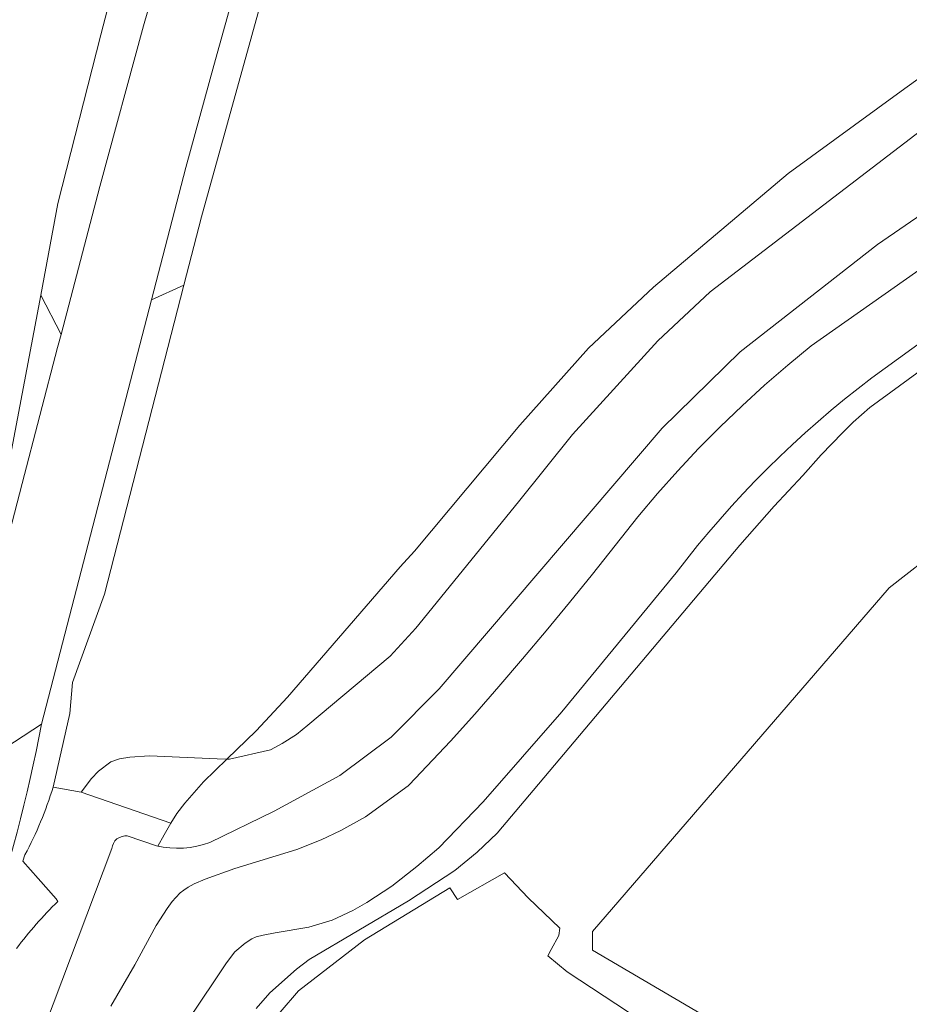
# Model space of a CAD drawing. Extents: x 184422 to 188298, y 343471 to 350189.
# Tile 262 of 513: x 187091 to 187165, y 346625 to 346706. Entities that reach past the tile are written whole.
import ezdxf

# ---------------------------------------------------------------- set-up
doc = ezdxf.new("R2010")
doc.units = 0
for name, color, linetype, lineweight in [('B-WA-GR-BOS_LOOF-GV', 252, 'Continuous', 13), ('B-WA-GR-BOUWLAND-GV', 252, 'Continuous', 13), ('B-WA-GR-GRAS-GV', 252, 'Continuous', 13), ('B-WA-GR-HOUTWAL-GV', 252, 'Continuous', 13), ('B-WA-GW-TALUD_KRUIN-G', 252, 'Continuous', 18), ('B-WA-IE-TERREINAFSCHEIDING_KUNSTMATIG_HEKWERK-G', 252, 'IE-TERREINAFSCHEIDING-KUNSTMATIG', 18), ('B-WA-OG-TERREIN_CULTUURSCHEIDING-GV', 252, 'Continuous', 18), ('B-WA-OG-WEG-GV', 252, 'Continuous', 18), ('B-WA-VH-VERHARDING_ASFALT-GV', 252, 'Continuous', 18), ('B-WA-VH-VERHARDING_HALFVERHARDING_GRIND-GV', 252, 'Continuous', 18)]:
    doc.layers.add(name, color=color, linetype=linetype, lineweight=lineweight)
doc.linetypes.add('IE-TERREINAFSCHEIDING-KUNSTMATIG', pattern='A,4,[82,NLCS.SHX,S=0.75,R=90,X=0,Y=0],4,-2', length=10)

msp = doc.modelspace()

# ---------------------------------------------------------------- linework, layer by layer
at = {"layer": 'B-WA-GR-BOS_LOOF-GV', "flags": 128}
msp.add_lwpolyline([(187107.62, 346645.389), (187102.041, 346645.617), (187100.422, 346645.503), (187099.577, 346645.369), (187098.867, 346645.138), (187097.832, 346644.371), (187097.256, 346643.76), (187096.418, 346642.627), (187103.822, 346640.085), (187104.305, 346640.877), (187104.977, 346641.722), (187106.514, 346643.483), (187108.442, 346645.355)], close=True, dxfattribs=at)
msp.add_lwpolyline([(187107.62, 346645.389), (187102.041, 346645.617), (187100.422, 346645.503), (187099.577, 346645.369), (187098.867, 346645.138), (187097.832, 346644.371), (187097.256, 346643.76), (187096.418, 346642.627), (187103.822, 346640.085), (187104.305, 346640.877), (187104.977, 346641.722), (187106.514, 346643.483), (187108.442, 346645.355)], close=True, dxfattribs=at)
msp.add_lwpolyline([(187107.62, 346645.389), (187102.041, 346645.617), (187100.422, 346645.503), (187099.577, 346645.369), (187098.867, 346645.138), (187097.832, 346644.371), (187097.256, 346643.76), (187096.418, 346642.627), (187103.822, 346640.085), (187104.305, 346640.877), (187104.977, 346641.722), (187106.514, 346643.483), (187108.442, 346645.355)], close=True, dxfattribs=at)
at = {"layer": 'B-WA-GR-BOUWLAND-GV', "flags": 128}
msp.add_lwpolyline([(187265.675, 346665.466), (187216.505, 346695.161), (187176.205, 346669.708), (187163.093, 346659.488), (187138.604, 346631.143), (187138.604, 346629.6), (187220.747, 346581.394)], close=True, dxfattribs=at)
msp.add_lwpolyline([(187265.675, 346665.466), (187216.505, 346695.161), (187176.205, 346669.708), (187163.093, 346659.488), (187138.604, 346631.143), (187138.604, 346629.6), (187220.747, 346581.394)], close=True, dxfattribs=at)
msp.add_lwpolyline([(187265.675, 346665.466), (187216.505, 346695.161), (187176.205, 346669.708), (187163.093, 346659.488), (187138.604, 346631.143), (187138.604, 346629.6), (187220.747, 346581.394)], close=True, dxfattribs=at)
at = {"layer": 'B-WA-GR-GRAS-GV', "flags": 128}
for points in [[(187172.165, 346706.29), (187164.074, 346700.453), (187154.767, 346693.667), (187143.637, 346684.297), (187138.286, 346679.269), (187132.612, 346672.917), (187123.912, 346662.513), (187122.736, 346661.231), (187113.439, 346650.469), (187110.853, 346647.697), (187108.442, 346645.355), (187108.659, 346645.346), (187112.034, 346646.124), (187113.001, 346646.644), (187114.187, 346647.386), (187115.109, 346648.144), (187121.918, 346653.849), (187124.02, 346656.15), (187132.492, 346666.571), (187136.956, 346672.135), (187144.005, 346679.864), (187148.321, 346683.89), (187165.691, 346697.193)], [(187172.165, 346706.29), (187164.074, 346700.453), (187154.767, 346693.667), (187143.637, 346684.297), (187138.286, 346679.269), (187132.612, 346672.917), (187123.912, 346662.513), (187122.736, 346661.231), (187113.439, 346650.469), (187110.853, 346647.697), (187108.442, 346645.355), (187108.659, 346645.346), (187112.034, 346646.124), (187113.001, 346646.644), (187114.187, 346647.386), (187115.109, 346648.144), (187121.918, 346653.849), (187124.02, 346656.15), (187132.492, 346666.571), (187136.956, 346672.135), (187144.005, 346679.864), (187148.321, 346683.89), (187165.691, 346697.193)], [(187172.165, 346706.29), (187164.074, 346700.453), (187154.767, 346693.667), (187143.637, 346684.297), (187138.286, 346679.269), (187132.612, 346672.917), (187123.912, 346662.513), (187122.736, 346661.231), (187113.439, 346650.469), (187110.853, 346647.697), (187108.442, 346645.355), (187108.659, 346645.346), (187112.034, 346646.124), (187113.001, 346646.644), (187114.187, 346647.386), (187115.109, 346648.144), (187121.918, 346653.849), (187124.02, 346656.15), (187132.492, 346666.571), (187136.956, 346672.135), (187144.005, 346679.864), (187148.321, 346683.89), (187165.691, 346697.193)], [(187180.031, 346700.086), (187162.131, 346687.816), (187150.79, 346678.965), (187144.367, 346672.661), (187125.947, 346651.153), (187121.985, 346647.176), (187117.754, 346643.999), (187112.348, 346641.052), (187107.03, 346638.478), (187106.504, 346638.306), (187105.963, 346638.172), (187105.411, 346638.076), (187104.852, 346638.021), (187104.29, 346638.006), (187103.731, 346638.032), (187103.177, 346638.098), (187102.726, 346638.185), (187102.634, 346638.203), (187100.211, 346639.017), (187100, 346639.022), (187099.78, 346638.984), (187099.563, 346638.901), (187099.363, 346638.771), (187099.194, 346638.603), (187099.067, 346638.408), (187098.984, 346638.2), (187098.945, 346637.993), (187092.748, 346621.579)], [(187180.031, 346700.086), (187162.131, 346687.816), (187150.79, 346678.965), (187144.367, 346672.661), (187125.947, 346651.153), (187121.985, 346647.176), (187117.754, 346643.999), (187112.348, 346641.052), (187107.03, 346638.478), (187106.504, 346638.306), (187105.963, 346638.172), (187105.411, 346638.076), (187104.852, 346638.021), (187104.29, 346638.006), (187103.731, 346638.032), (187103.177, 346638.098), (187102.726, 346638.185), (187102.634, 346638.203), (187100.211, 346639.017), (187100, 346639.022), (187099.78, 346638.984), (187099.563, 346638.901), (187099.363, 346638.771), (187099.194, 346638.603), (187099.067, 346638.408), (187098.984, 346638.2), (187098.945, 346637.993), (187092.748, 346621.579)], [(187180.031, 346700.086), (187162.131, 346687.816), (187150.79, 346678.965), (187144.367, 346672.661), (187125.947, 346651.153), (187121.985, 346647.176), (187117.754, 346643.999), (187112.348, 346641.052), (187107.03, 346638.478), (187106.504, 346638.306), (187105.963, 346638.172), (187105.411, 346638.076), (187104.852, 346638.021), (187104.29, 346638.006), (187103.731, 346638.032), (187103.177, 346638.098), (187102.726, 346638.185), (187102.634, 346638.203), (187100.211, 346639.017), (187100, 346639.022), (187099.78, 346638.984), (187099.563, 346638.901), (187099.363, 346638.771), (187099.194, 346638.603), (187099.067, 346638.408), (187098.984, 346638.2), (187098.945, 346637.993), (187092.748, 346621.579)], [(187165.691, 346697.193), (187148.321, 346683.89), (187144.005, 346679.864), (187136.956, 346672.135), (187132.492, 346666.571), (187124.02, 346656.15), (187121.918, 346653.849), (187115.109, 346648.144), (187114.187, 346647.386), (187113.001, 346646.644), (187112.034, 346646.124), (187108.659, 346645.346), (187108.442, 346645.355), (187106.514, 346643.483), (187104.977, 346641.722), (187104.305, 346640.877), (187103.822, 346640.085), (187103.815, 346640.074), (187103.262, 346639.12), (187102.726, 346638.185), (187103.177, 346638.098), (187103.731, 346638.032), (187104.29, 346638.006), (187104.852, 346638.021), (187105.411, 346638.076), (187105.963, 346638.172), (187106.504, 346638.306), (187107.03, 346638.478), (187112.348, 346641.052), (187117.754, 346643.999), (187121.985, 346647.176), (187125.947, 346651.153), (187144.367, 346672.661), (187150.79, 346678.965), (187162.131, 346687.816), (187180.031, 346700.086)], [(187165.691, 346697.193), (187148.321, 346683.89), (187144.005, 346679.864), (187136.956, 346672.135), (187132.492, 346666.571), (187124.02, 346656.15), (187121.918, 346653.849), (187115.109, 346648.144), (187114.187, 346647.386), (187113.001, 346646.644), (187112.034, 346646.124), (187108.659, 346645.346), (187108.442, 346645.355), (187106.514, 346643.483), (187104.977, 346641.722), (187104.305, 346640.877), (187103.822, 346640.085), (187103.815, 346640.074), (187103.262, 346639.12), (187102.726, 346638.185), (187103.177, 346638.098), (187103.731, 346638.032), (187104.29, 346638.006), (187104.852, 346638.021), (187105.411, 346638.076), (187105.963, 346638.172), (187106.504, 346638.306), (187107.03, 346638.478), (187112.348, 346641.052), (187117.754, 346643.999), (187121.985, 346647.176), (187125.947, 346651.153), (187144.367, 346672.661), (187150.79, 346678.965), (187162.131, 346687.816), (187180.031, 346700.086)], [(187165.691, 346697.193), (187148.321, 346683.89), (187144.005, 346679.864), (187136.956, 346672.135), (187132.492, 346666.571), (187124.02, 346656.15), (187121.918, 346653.849), (187115.109, 346648.144), (187114.187, 346647.386), (187113.001, 346646.644), (187112.034, 346646.124), (187108.659, 346645.346), (187108.442, 346645.355), (187106.514, 346643.483), (187104.977, 346641.722), (187104.305, 346640.877), (187103.822, 346640.085), (187103.815, 346640.074), (187103.262, 346639.12), (187102.726, 346638.185), (187103.177, 346638.098), (187103.731, 346638.032), (187104.29, 346638.006), (187104.852, 346638.021), (187105.411, 346638.076), (187105.963, 346638.172), (187106.504, 346638.306), (187107.03, 346638.478), (187112.348, 346641.052), (187117.754, 346643.999), (187121.985, 346647.176), (187125.947, 346651.153), (187144.367, 346672.661), (187150.79, 346678.965), (187162.131, 346687.816), (187180.031, 346700.086)], [(187170.352, 346689.078), (187156.663, 346679.439), (187154.719, 346677.848), (187152.814, 346676.205), (187150.953, 346674.512), (187149.135, 346672.769), (187147.364, 346670.98), (187145.642, 346669.146), (187143.969, 346667.268), (187142.347, 346665.349), (187140.49, 346662.973), (187138.611, 346660.613), (187136.711, 346658.27), (187134.789, 346655.945), (187132.846, 346653.638), (187130.882, 346651.348), (187128.897, 346649.077), (187126.892, 346646.824), (187123.479, 346643.23), (187123.405, 346643.155), (187119.877, 346640.608), (187117.832, 346639.454), (187116.206, 346638.7), (187114.195, 346637.889), (187109.085, 346636.326), (187106.652, 346635.442), (187105.735, 346635.062), (187105.254, 346634.78), (187104.87, 346634.546), (187104.583, 346634.315), (187104.22, 346633.943), (187103.921, 346633.615), (187103.505, 346633.038), (187102.607, 346631.618), (187100.826, 346628.399), (187098.862, 346624.982)], [(187098.862, 346624.982), (187100.826, 346628.399), (187102.607, 346631.618), (187103.505, 346633.038), (187103.921, 346633.615), (187104.22, 346633.943), (187104.583, 346634.315), (187104.87, 346634.546), (187105.254, 346634.78), (187105.735, 346635.062), (187106.652, 346635.442), (187109.085, 346636.326), (187114.195, 346637.889), (187116.206, 346638.7), (187117.832, 346639.454), (187119.877, 346640.608), (187123.405, 346643.155), (187123.479, 346643.23), (187126.892, 346646.824), (187128.897, 346649.077), (187130.882, 346651.348), (187132.846, 346653.638), (187134.789, 346655.945), (187136.711, 346658.27), (187138.611, 346660.613), (187140.49, 346662.973), (187142.347, 346665.349), (187143.969, 346667.268), (187145.642, 346669.146), (187147.364, 346670.98), (187149.135, 346672.769), (187150.953, 346674.512), (187152.814, 346676.205), (187154.719, 346677.848), (187156.663, 346679.439), (187170.352, 346689.078)], [(187170.352, 346689.078), (187156.663, 346679.439), (187154.719, 346677.848), (187152.814, 346676.205), (187150.953, 346674.512), (187149.135, 346672.769), (187147.364, 346670.98), (187145.642, 346669.146), (187143.969, 346667.268), (187142.347, 346665.349), (187140.49, 346662.973), (187138.611, 346660.613), (187136.711, 346658.27), (187134.789, 346655.945), (187132.846, 346653.638), (187130.882, 346651.348), (187128.897, 346649.077), (187126.892, 346646.824), (187123.479, 346643.23), (187123.405, 346643.155), (187119.877, 346640.608), (187117.832, 346639.454), (187116.206, 346638.7), (187114.195, 346637.889), (187109.085, 346636.326), (187106.652, 346635.442), (187105.735, 346635.062), (187105.254, 346634.78), (187104.87, 346634.546), (187104.583, 346634.315), (187104.22, 346633.943), (187103.921, 346633.615), (187103.505, 346633.038), (187102.607, 346631.618), (187100.826, 346628.399), (187098.862, 346624.982)], [(187098.862, 346624.982), (187100.826, 346628.399), (187102.607, 346631.618), (187103.505, 346633.038), (187103.921, 346633.615), (187104.22, 346633.943), (187104.583, 346634.315), (187104.87, 346634.546), (187105.254, 346634.78), (187105.735, 346635.062), (187106.652, 346635.442), (187109.085, 346636.326), (187114.195, 346637.889), (187116.206, 346638.7), (187117.832, 346639.454), (187119.877, 346640.608), (187123.405, 346643.155), (187123.479, 346643.23), (187126.892, 346646.824), (187128.897, 346649.077), (187130.882, 346651.348), (187132.846, 346653.638), (187134.789, 346655.945), (187136.711, 346658.27), (187138.611, 346660.613), (187140.49, 346662.973), (187142.347, 346665.349), (187143.969, 346667.268), (187145.642, 346669.146), (187147.364, 346670.98), (187149.135, 346672.769), (187150.953, 346674.512), (187152.814, 346676.205), (187154.719, 346677.848), (187156.663, 346679.439), (187170.352, 346689.078)], [(187170.352, 346689.078), (187156.663, 346679.439), (187154.719, 346677.848), (187152.814, 346676.205), (187150.953, 346674.512), (187149.135, 346672.769), (187147.364, 346670.98), (187145.642, 346669.146), (187143.969, 346667.268), (187142.347, 346665.349), (187140.49, 346662.973), (187138.611, 346660.613), (187136.711, 346658.27), (187134.789, 346655.945), (187132.846, 346653.638), (187130.882, 346651.348), (187128.897, 346649.077), (187126.892, 346646.824), (187123.479, 346643.23), (187123.405, 346643.155), (187119.877, 346640.608), (187117.832, 346639.454), (187116.206, 346638.7), (187114.195, 346637.889), (187109.085, 346636.326), (187106.652, 346635.442), (187105.735, 346635.062), (187105.254, 346634.78), (187104.87, 346634.546), (187104.583, 346634.315), (187104.22, 346633.943), (187103.921, 346633.615), (187103.505, 346633.038), (187102.607, 346631.618), (187100.826, 346628.399), (187098.862, 346624.982)], [(187098.862, 346624.982), (187100.826, 346628.399), (187102.607, 346631.618), (187103.505, 346633.038), (187103.921, 346633.615), (187104.22, 346633.943), (187104.583, 346634.315), (187104.87, 346634.546), (187105.254, 346634.78), (187105.735, 346635.062), (187106.652, 346635.442), (187109.085, 346636.326), (187114.195, 346637.889), (187116.206, 346638.7), (187117.832, 346639.454), (187119.877, 346640.608), (187123.405, 346643.155), (187123.479, 346643.23), (187126.892, 346646.824), (187128.897, 346649.077), (187130.882, 346651.348), (187132.846, 346653.638), (187134.789, 346655.945), (187136.711, 346658.27), (187138.611, 346660.613), (187140.49, 346662.973), (187142.347, 346665.349), (187143.969, 346667.268), (187145.642, 346669.146), (187147.364, 346670.98), (187149.135, 346672.769), (187150.953, 346674.512), (187152.814, 346676.205), (187154.719, 346677.848), (187156.663, 346679.439), (187170.352, 346689.078)], [(187105.162, 346623.721), (187107.406, 346627.078), (187108.401, 346628.552), (187109.091, 346629.469), (187109.94, 346630.169), (187110.499, 346630.52), (187110.866, 346630.686), (187111.438, 346630.844), (187112.41, 346631.038), (187115.208, 346631.5), (187117.112, 346632.058), (187118.824, 346632.863), (187119.987, 346633.536), (187122.056, 346634.862), (187124.101, 346636.49), (187125.921, 346638.028), (187129.579, 346641.845), (187136.081, 346649.253), (187145.518, 346660.734), (187146.393, 346661.859), (187147.287, 346662.97), (187148.2, 346664.066), (187149.133, 346665.148), (187150.084, 346666.215), (187151.054, 346667.266), (187152.041, 346668.3), (187153.046, 346669.318), (187154.068, 346670.319), (187155.107, 346671.302), (187156.161, 346672.268), (187157.232, 346673.215), (187158.317, 346674.143), (187159.417, 346675.052), (187160.532, 346675.942), (187161.66, 346676.812), (187176.276, 346687.383)], [(187176.276, 346687.383), (187161.66, 346676.812), (187160.532, 346675.942), (187159.417, 346675.052), (187158.317, 346674.143), (187157.232, 346673.215), (187156.161, 346672.268), (187155.107, 346671.302), (187154.068, 346670.319), (187153.046, 346669.318), (187152.041, 346668.3), (187151.054, 346667.266), (187150.084, 346666.215), (187149.133, 346665.148), (187148.2, 346664.066), (187147.287, 346662.97), (187146.393, 346661.859), (187145.518, 346660.734), (187136.081, 346649.253), (187129.579, 346641.845), (187125.921, 346638.028), (187124.101, 346636.49), (187122.056, 346634.862), (187119.987, 346633.536), (187118.824, 346632.863), (187117.112, 346632.058), (187115.208, 346631.5), (187112.41, 346631.038), (187111.438, 346630.844), (187110.866, 346630.686), (187110.499, 346630.52), (187109.94, 346630.169), (187109.091, 346629.469), (187108.401, 346628.552), (187107.406, 346627.078), (187105.162, 346623.721)], [(187105.162, 346623.721), (187107.406, 346627.078), (187108.401, 346628.552), (187109.091, 346629.469), (187109.94, 346630.169), (187110.499, 346630.52), (187110.866, 346630.686), (187111.438, 346630.844), (187112.41, 346631.038), (187115.208, 346631.5), (187117.112, 346632.058), (187118.824, 346632.863), (187119.987, 346633.536), (187122.056, 346634.862), (187124.101, 346636.49), (187125.921, 346638.028), (187129.579, 346641.845), (187136.081, 346649.253), (187145.518, 346660.734), (187146.393, 346661.859), (187147.287, 346662.97), (187148.2, 346664.066), (187149.133, 346665.148), (187150.084, 346666.215), (187151.054, 346667.266), (187152.041, 346668.3), (187153.046, 346669.318), (187154.068, 346670.319), (187155.107, 346671.302), (187156.161, 346672.268), (187157.232, 346673.215), (187158.317, 346674.143), (187159.417, 346675.052), (187160.532, 346675.942), (187161.66, 346676.812), (187176.276, 346687.383)], [(187176.276, 346687.383), (187161.66, 346676.812), (187160.532, 346675.942), (187159.417, 346675.052), (187158.317, 346674.143), (187157.232, 346673.215), (187156.161, 346672.268), (187155.107, 346671.302), (187154.068, 346670.319), (187153.046, 346669.318), (187152.041, 346668.3), (187151.054, 346667.266), (187150.084, 346666.215), (187149.133, 346665.148), (187148.2, 346664.066), (187147.287, 346662.97), (187146.393, 346661.859), (187145.518, 346660.734), (187136.081, 346649.253), (187129.579, 346641.845), (187125.921, 346638.028), (187124.101, 346636.49), (187122.056, 346634.862), (187119.987, 346633.536), (187118.824, 346632.863), (187117.112, 346632.058), (187115.208, 346631.5), (187112.41, 346631.038), (187111.438, 346630.844), (187110.866, 346630.686), (187110.499, 346630.52), (187109.94, 346630.169), (187109.091, 346629.469), (187108.401, 346628.552), (187107.406, 346627.078), (187105.162, 346623.721)], [(187105.162, 346623.721), (187107.406, 346627.078), (187108.401, 346628.552), (187109.091, 346629.469), (187109.94, 346630.169), (187110.499, 346630.52), (187110.866, 346630.686), (187111.438, 346630.844), (187112.41, 346631.038), (187115.208, 346631.5), (187117.112, 346632.058), (187118.824, 346632.863), (187119.987, 346633.536), (187122.056, 346634.862), (187124.101, 346636.49), (187125.921, 346638.028), (187129.579, 346641.845), (187136.081, 346649.253), (187145.518, 346660.734), (187146.393, 346661.859), (187147.287, 346662.97), (187148.2, 346664.066), (187149.133, 346665.148), (187150.084, 346666.215), (187151.054, 346667.266), (187152.041, 346668.3), (187153.046, 346669.318), (187154.068, 346670.319), (187155.107, 346671.302), (187156.161, 346672.268), (187157.232, 346673.215), (187158.317, 346674.143), (187159.417, 346675.052), (187160.532, 346675.942), (187161.66, 346676.812), (187176.276, 346687.383)], [(187176.276, 346687.383), (187161.66, 346676.812), (187160.532, 346675.942), (187159.417, 346675.052), (187158.317, 346674.143), (187157.232, 346673.215), (187156.161, 346672.268), (187155.107, 346671.302), (187154.068, 346670.319), (187153.046, 346669.318), (187152.041, 346668.3), (187151.054, 346667.266), (187150.084, 346666.215), (187149.133, 346665.148), (187148.2, 346664.066), (187147.287, 346662.97), (187146.393, 346661.859), (187145.518, 346660.734), (187136.081, 346649.253), (187129.579, 346641.845), (187125.921, 346638.028), (187124.101, 346636.49), (187122.056, 346634.862), (187119.987, 346633.536), (187118.824, 346632.863), (187117.112, 346632.058), (187115.208, 346631.5), (187112.41, 346631.038), (187111.438, 346630.844), (187110.866, 346630.686), (187110.499, 346630.52), (187109.94, 346630.169), (187109.091, 346629.469), (187108.401, 346628.552), (187107.406, 346627.078), (187105.162, 346623.721)], [(187110.852, 346624.772), (187111.976, 346626.073), (187114.17, 346628.04), (187115.236, 346628.822), (187123.417, 346633.671), (187127.256, 346636.174), (187129.092, 346637.67), (187130.729, 346639.261), (187134.163, 346643.281), (187150.765, 346662.995), (187153.601, 346666.217), (187155.956, 346668.752), (187157.484, 346670.461), (187159.239, 346672.276), (187160.131, 346673.143), (187161.486, 346674.351), (187170.282, 346680.778)], [(187170.282, 346680.778), (187161.486, 346674.351), (187160.131, 346673.143), (187159.239, 346672.276), (187157.484, 346670.461), (187155.956, 346668.752), (187153.601, 346666.217), (187150.765, 346662.995), (187134.163, 346643.281), (187130.729, 346639.261), (187129.092, 346637.67), (187127.256, 346636.174), (187123.417, 346633.671), (187115.236, 346628.822), (187114.17, 346628.04), (187111.976, 346626.073), (187110.852, 346624.772)], [(187110.852, 346624.772), (187111.976, 346626.073), (187114.17, 346628.04), (187115.236, 346628.822), (187123.417, 346633.671), (187127.256, 346636.174), (187129.092, 346637.67), (187130.729, 346639.261), (187134.163, 346643.281), (187150.765, 346662.995), (187153.601, 346666.217), (187155.956, 346668.752), (187157.484, 346670.461), (187159.239, 346672.276), (187160.131, 346673.143), (187161.486, 346674.351), (187170.282, 346680.778)], [(187170.282, 346680.778), (187161.486, 346674.351), (187160.131, 346673.143), (187159.239, 346672.276), (187157.484, 346670.461), (187155.956, 346668.752), (187153.601, 346666.217), (187150.765, 346662.995), (187134.163, 346643.281), (187130.729, 346639.261), (187129.092, 346637.67), (187127.256, 346636.174), (187123.417, 346633.671), (187115.236, 346628.822), (187114.17, 346628.04), (187111.976, 346626.073), (187110.852, 346624.772)], [(187110.852, 346624.772), (187111.976, 346626.073), (187114.17, 346628.04), (187115.236, 346628.822), (187123.417, 346633.671), (187127.256, 346636.174), (187129.092, 346637.67), (187130.729, 346639.261), (187134.163, 346643.281), (187150.765, 346662.995), (187153.601, 346666.217), (187155.956, 346668.752), (187157.484, 346670.461), (187159.239, 346672.276), (187160.131, 346673.143), (187161.486, 346674.351), (187170.282, 346680.778)], [(187170.282, 346680.778), (187161.486, 346674.351), (187160.131, 346673.143), (187159.239, 346672.276), (187157.484, 346670.461), (187155.956, 346668.752), (187153.601, 346666.217), (187150.765, 346662.995), (187134.163, 346643.281), (187130.729, 346639.261), (187129.092, 346637.67), (187127.256, 346636.174), (187123.417, 346633.671), (187115.236, 346628.822), (187114.17, 346628.04), (187111.976, 346626.073), (187110.852, 346624.772)], [(187103.822, 346640.085), (187096.418, 346642.627), (187094.088, 346643.035)], [(187103.822, 346640.085), (187096.418, 346642.627), (187094.088, 346643.035)], [(187103.822, 346640.085), (187096.418, 346642.627), (187094.088, 346643.035)], [(187092.748, 346621.579), (187098.945, 346637.993), (187098.984, 346638.2), (187099.067, 346638.408), (187099.194, 346638.603), (187099.363, 346638.771), (187099.563, 346638.901), (187099.78, 346638.984), (187100, 346639.022), (187100.211, 346639.017), (187102.634, 346638.203), (187102.726, 346638.185), (187103.262, 346639.12), (187103.815, 346640.074), (187103.822, 346640.085)], [(187092.748, 346621.579), (187098.945, 346637.993), (187098.984, 346638.2), (187099.067, 346638.408), (187099.194, 346638.603), (187099.363, 346638.771), (187099.563, 346638.901), (187099.78, 346638.984), (187100, 346639.022), (187100.211, 346639.017), (187102.634, 346638.203), (187102.726, 346638.185), (187103.262, 346639.12), (187103.815, 346640.074), (187103.822, 346640.085)], [(187092.748, 346621.579), (187098.945, 346637.993), (187098.984, 346638.2), (187099.067, 346638.408), (187099.194, 346638.603), (187099.363, 346638.771), (187099.563, 346638.901), (187099.78, 346638.984), (187100, 346639.022), (187100.211, 346639.017), (187102.634, 346638.203), (187102.726, 346638.185), (187103.262, 346639.12), (187103.815, 346640.074), (187103.822, 346640.085)], [(187091.77, 346637.457), (187091.599, 346636.925), (187092.851, 346635.518), (187094.342, 346633.843), (187094.484, 346633.613)], [(187091.77, 346637.457), (187091.599, 346636.925), (187092.851, 346635.518), (187094.342, 346633.843), (187094.484, 346633.613)], [(187091.77, 346637.457), (187091.599, 346636.925), (187092.851, 346635.518), (187094.342, 346633.843), (187094.484, 346633.613)], [(187075.984, 346566.313), (187084.307, 346578.247), (187094.021, 346594.147), (187094.237, 346594.577), (187102.788, 346610.038), (187110.304, 346621.487), (187112.836, 346624.47), (187114.344, 346626.246), (187119.78, 346630.448), (187126.841, 346634.749), (187127.482, 346633.765), (187131.355, 346635.983), (187133.306, 346633.913), (187135.908, 346631.4), (187135.819, 346630.809), (187135.198, 346629.656), (187134.919, 346629.14), (187136.516, 346627.813), (187146.643, 346621.145), (187154.296, 346616.105), (187218.626, 346577.923)], [(187075.984, 346566.313), (187084.307, 346578.247), (187094.021, 346594.147), (187094.237, 346594.577), (187102.788, 346610.038), (187110.304, 346621.487), (187112.836, 346624.47), (187114.344, 346626.246), (187119.78, 346630.448), (187126.841, 346634.749), (187127.482, 346633.765), (187131.355, 346635.983), (187133.306, 346633.913), (187135.908, 346631.4), (187135.819, 346630.809), (187135.198, 346629.656), (187134.919, 346629.14), (187136.516, 346627.813), (187146.643, 346621.145), (187154.296, 346616.105), (187218.626, 346577.923)], [(187075.984, 346566.313), (187084.307, 346578.247), (187094.021, 346594.147), (187094.237, 346594.577), (187102.788, 346610.038), (187110.304, 346621.487), (187112.836, 346624.47), (187114.344, 346626.246), (187119.78, 346630.448), (187126.841, 346634.749), (187127.482, 346633.765), (187131.355, 346635.983), (187133.306, 346633.913), (187135.908, 346631.4), (187135.819, 346630.809), (187135.198, 346629.656), (187134.919, 346629.14), (187136.516, 346627.813), (187146.643, 346621.145), (187154.296, 346616.105), (187218.626, 346577.923)]]:
    msp.add_lwpolyline(points, dxfattribs=at)
msp.add_lwpolyline([(187265.675, 346665.466), (187220.747, 346581.394), (187138.604, 346629.6), (187138.604, 346631.143), (187163.093, 346659.488), (187176.205, 346669.708), (187216.505, 346695.161)], close=True, dxfattribs=at)
msp.add_lwpolyline([(187265.675, 346665.466), (187220.747, 346581.394), (187138.604, 346629.6), (187138.604, 346631.143), (187163.093, 346659.488), (187176.205, 346669.708), (187216.505, 346695.161)], close=True, dxfattribs=at)
msp.add_lwpolyline([(187265.675, 346665.466), (187220.747, 346581.394), (187138.604, 346629.6), (187138.604, 346631.143), (187163.093, 346659.488), (187176.205, 346669.708), (187216.505, 346695.161)], close=True, dxfattribs=at)
at = {"layer": 'B-WA-GR-GRAS-GV'}
for points in [[(187094.088, 346643.035, -0.049436), (187091.77, 346637.457)], [(187094.088, 346643.035, -0.049436), (187091.77, 346637.457)], [(187094.088, 346643.035, -0.049436), (187091.77, 346637.457)], [(187094.484, 346633.613, 0.038403), (187091.072, 346629.737)], [(187094.484, 346633.613, 0.038403), (187091.072, 346629.737)], [(187094.484, 346633.613, 0.038403), (187091.072, 346629.737)]]:
    msp.add_lwpolyline(points, format="xyb", dxfattribs=at)
at = {"layer": 'B-WA-GR-HOUTWAL-GV', "flags": 128}
for points in [[(187058.207, 346744.295), (187076.226, 346703.979), (187079.738, 346697.025), (187079.483, 346696.814), (187090.584, 346670.394), (187093.073, 346683.64), (187094.49, 346691.179), (187098.025, 346705.099), (187102.412, 346721.946)], [(187058.207, 346744.295), (187076.226, 346703.979), (187079.738, 346697.025), (187079.483, 346696.814), (187090.584, 346670.394), (187093.073, 346683.64), (187094.49, 346691.179), (187098.025, 346705.099), (187102.412, 346721.946)], [(187058.207, 346744.295), (187076.226, 346703.979), (187079.738, 346697.025), (187079.483, 346696.814), (187090.584, 346670.394), (187093.073, 346683.64), (187094.49, 346691.179), (187098.025, 346705.099), (187102.412, 346721.946)], [(187112.64, 346712.809), (187106.343, 346690.078), (187104.894, 346684.455), (187098.327, 346658.971), (187095.695, 346651.67), (187095.474, 346649.109), (187094.088, 346643.035), (187096.418, 346642.627), (187097.256, 346643.76), (187097.832, 346644.371), (187098.867, 346645.138), (187099.577, 346645.369), (187100.422, 346645.503), (187102.041, 346645.617), (187107.62, 346645.389), (187108.442, 346645.355), (187110.853, 346647.697), (187113.439, 346650.469), (187122.736, 346661.231), (187123.912, 346662.513), (187132.612, 346672.917), (187138.286, 346679.269), (187143.637, 346684.297), (187154.767, 346693.667), (187164.074, 346700.453), (187172.165, 346706.29)], [(187112.64, 346712.809), (187106.343, 346690.078), (187104.894, 346684.455), (187098.327, 346658.971), (187095.695, 346651.67), (187095.474, 346649.109), (187094.088, 346643.035), (187096.418, 346642.627), (187097.256, 346643.76), (187097.832, 346644.371), (187098.867, 346645.138), (187099.577, 346645.369), (187100.422, 346645.503), (187102.041, 346645.617), (187107.62, 346645.389), (187108.442, 346645.355), (187110.853, 346647.697), (187113.439, 346650.469), (187122.736, 346661.231), (187123.912, 346662.513), (187132.612, 346672.917), (187138.286, 346679.269), (187143.637, 346684.297), (187154.767, 346693.667), (187164.074, 346700.453), (187172.165, 346706.29)], [(187112.64, 346712.809), (187106.343, 346690.078), (187104.894, 346684.455), (187098.327, 346658.971), (187095.695, 346651.67), (187095.474, 346649.109), (187094.088, 346643.035), (187096.418, 346642.627), (187097.256, 346643.76), (187097.832, 346644.371), (187098.867, 346645.138), (187099.577, 346645.369), (187100.422, 346645.503), (187102.041, 346645.617), (187107.62, 346645.389), (187108.442, 346645.355), (187110.853, 346647.697), (187113.439, 346650.469), (187122.736, 346661.231), (187123.912, 346662.513), (187132.612, 346672.917), (187138.286, 346679.269), (187143.637, 346684.297), (187154.767, 346693.667), (187164.074, 346700.453), (187172.165, 346706.29)]]:
    msp.add_lwpolyline(points, dxfattribs=at)
at = {"layer": 'B-WA-GW-TALUD_KRUIN-G', "flags": 128}
for points in [[(187102.726, 346638.185), (187103.177, 346638.098), (187103.731, 346638.032), (187104.29, 346638.006), (187104.852, 346638.021), (187105.411, 346638.076), (187105.963, 346638.172), (187106.504, 346638.306), (187107.03, 346638.478), (187112.348, 346641.052), (187117.754, 346643.999), (187121.985, 346647.176), (187125.947, 346651.153), (187144.367, 346672.661), (187150.79, 346678.965), (187162.131, 346687.816), (187180.031, 346700.086)], [(187102.726, 346638.185), (187103.177, 346638.098), (187103.731, 346638.032), (187104.29, 346638.006), (187104.852, 346638.021), (187105.411, 346638.076), (187105.963, 346638.172), (187106.504, 346638.306), (187107.03, 346638.478), (187112.348, 346641.052), (187117.754, 346643.999), (187121.985, 346647.176), (187125.947, 346651.153), (187144.367, 346672.661), (187150.79, 346678.965), (187162.131, 346687.816), (187180.031, 346700.086)], [(187102.726, 346638.185), (187103.177, 346638.098), (187103.731, 346638.032), (187104.29, 346638.006), (187104.852, 346638.021), (187105.411, 346638.076), (187105.963, 346638.172), (187106.504, 346638.306), (187107.03, 346638.478), (187112.348, 346641.052), (187117.754, 346643.999), (187121.985, 346647.176), (187125.947, 346651.153), (187144.367, 346672.661), (187150.79, 346678.965), (187162.131, 346687.816), (187180.031, 346700.086)], [(187170.352, 346689.078), (187156.663, 346679.439), (187154.719, 346677.848), (187152.814, 346676.205), (187150.953, 346674.512), (187149.135, 346672.769), (187147.364, 346670.98), (187145.642, 346669.146), (187143.969, 346667.268), (187142.347, 346665.349), (187140.49, 346662.973), (187138.611, 346660.613), (187136.711, 346658.27), (187134.789, 346655.945), (187132.846, 346653.638), (187130.882, 346651.348), (187128.897, 346649.077), (187126.892, 346646.824), (187123.479, 346643.23), (187123.405, 346643.155), (187119.877, 346640.608), (187117.832, 346639.454), (187116.206, 346638.7), (187114.195, 346637.889), (187109.085, 346636.326), (187106.652, 346635.442), (187105.735, 346635.062), (187105.254, 346634.78), (187104.87, 346634.546), (187104.583, 346634.315), (187104.22, 346633.943), (187103.921, 346633.615), (187103.505, 346633.038), (187102.607, 346631.618), (187100.826, 346628.399), (187098.862, 346624.982)], [(187170.352, 346689.078), (187156.663, 346679.439), (187154.719, 346677.848), (187152.814, 346676.205), (187150.953, 346674.512), (187149.135, 346672.769), (187147.364, 346670.98), (187145.642, 346669.146), (187143.969, 346667.268), (187142.347, 346665.349), (187140.49, 346662.973), (187138.611, 346660.613), (187136.711, 346658.27), (187134.789, 346655.945), (187132.846, 346653.638), (187130.882, 346651.348), (187128.897, 346649.077), (187126.892, 346646.824), (187123.479, 346643.23), (187123.405, 346643.155), (187119.877, 346640.608), (187117.832, 346639.454), (187116.206, 346638.7), (187114.195, 346637.889), (187109.085, 346636.326), (187106.652, 346635.442), (187105.735, 346635.062), (187105.254, 346634.78), (187104.87, 346634.546), (187104.583, 346634.315), (187104.22, 346633.943), (187103.921, 346633.615), (187103.505, 346633.038), (187102.607, 346631.618), (187100.826, 346628.399), (187098.862, 346624.982)], [(187170.352, 346689.078), (187156.663, 346679.439), (187154.719, 346677.848), (187152.814, 346676.205), (187150.953, 346674.512), (187149.135, 346672.769), (187147.364, 346670.98), (187145.642, 346669.146), (187143.969, 346667.268), (187142.347, 346665.349), (187140.49, 346662.973), (187138.611, 346660.613), (187136.711, 346658.27), (187134.789, 346655.945), (187132.846, 346653.638), (187130.882, 346651.348), (187128.897, 346649.077), (187126.892, 346646.824), (187123.479, 346643.23), (187123.405, 346643.155), (187119.877, 346640.608), (187117.832, 346639.454), (187116.206, 346638.7), (187114.195, 346637.889), (187109.085, 346636.326), (187106.652, 346635.442), (187105.735, 346635.062), (187105.254, 346634.78), (187104.87, 346634.546), (187104.583, 346634.315), (187104.22, 346633.943), (187103.921, 346633.615), (187103.505, 346633.038), (187102.607, 346631.618), (187100.826, 346628.399), (187098.862, 346624.982)]]:
    msp.add_lwpolyline(points, dxfattribs=at)
at = {"layer": 'B-WA-IE-TERREINAFSCHEIDING_KUNSTMATIG_HEKWERK-G', "flags": 128}
for points in [[(187104.894, 346684.455), (187106.343, 346690.078), (187112.64, 346712.809), (187115.716, 346722.116), (187121.729, 346739.491), (187129.032, 346754.873), (187136.606, 346766.723), (187142.885, 346775.244), (187149.63, 346783.366)], [(187104.894, 346684.455), (187106.343, 346690.078), (187112.64, 346712.809), (187115.716, 346722.116), (187121.729, 346739.491), (187129.032, 346754.873), (187136.606, 346766.723), (187142.885, 346775.244), (187149.63, 346783.366)], [(187104.894, 346684.455), (187106.343, 346690.078), (187112.64, 346712.809), (187115.716, 346722.116), (187121.729, 346739.491), (187129.032, 346754.873), (187136.606, 346766.723), (187142.885, 346775.244), (187149.63, 346783.366)], [(187095.695, 346651.67), (187098.327, 346658.971), (187104.894, 346684.455)], [(187095.695, 346651.67), (187098.327, 346658.971), (187104.894, 346684.455)], [(187095.695, 346651.67), (187098.327, 346658.971), (187104.894, 346684.455)], [(187096.418, 346642.627), (187094.088, 346643.035)], [(187096.418, 346642.627), (187094.088, 346643.035)], [(187096.418, 346642.627), (187094.088, 346643.035)], [(187092.851, 346635.518), (187091.599, 346636.925)], [(187092.851, 346635.518), (187091.599, 346636.925)], [(187092.851, 346635.518), (187091.599, 346636.925)]]:
    msp.add_lwpolyline(points, dxfattribs=at)
at = {"layer": 'B-WA-OG-TERREIN_CULTUURSCHEIDING-GV', "flags": 128}
msp.add_lwpolyline([(187102.412, 346721.946), (187098.025, 346705.099), (187094.49, 346691.179), (187093.073, 346683.64), (187094.746, 346680.381), (187097.948, 346692.601), (187101.566, 346705.847), (187102.62, 346709.594)], dxfattribs=at)
msp.add_lwpolyline([(187102.412, 346721.946), (187098.025, 346705.099), (187094.49, 346691.179), (187093.073, 346683.64), (187094.746, 346680.381), (187097.948, 346692.601), (187101.566, 346705.847), (187102.62, 346709.594)], dxfattribs=at)
msp.add_lwpolyline([(187102.412, 346721.946), (187098.025, 346705.099), (187094.49, 346691.179), (187093.073, 346683.64), (187094.746, 346680.381), (187097.948, 346692.601), (187101.566, 346705.847), (187102.62, 346709.594)], dxfattribs=at)
at = {"layer": 'B-WA-OG-WEG-GV', "flags": 128}
for points in [[(187109.697, 346710.984), (187107.345, 346702.573), (187105.046, 346694.149), (187102.215, 346683.233), (187104.894, 346684.455), (187106.343, 346690.078), (187112.64, 346712.809)], [(187109.697, 346710.984), (187107.345, 346702.573), (187105.046, 346694.149), (187102.215, 346683.233), (187104.894, 346684.455), (187106.343, 346690.078), (187112.64, 346712.809)], [(187109.697, 346710.984), (187107.345, 346702.573), (187105.046, 346694.149), (187102.215, 346683.233), (187104.894, 346684.455), (187106.343, 346690.078), (187112.64, 346712.809)], [(187094.088, 346643.035), (187095.474, 346649.109), (187095.695, 346651.67), (187098.327, 346658.971), (187104.894, 346684.455), (187102.215, 346683.233), (187093.14, 346648.233)], [(187094.088, 346643.035), (187095.474, 346649.109), (187095.695, 346651.67), (187098.327, 346658.971), (187104.894, 346684.455), (187102.215, 346683.233), (187093.14, 346648.233)], [(187094.088, 346643.035), (187095.474, 346649.109), (187095.695, 346651.67), (187098.327, 346658.971), (187104.894, 346684.455), (187102.215, 346683.233), (187093.14, 346648.233)], [(187094.484, 346633.613), (187094.342, 346633.843), (187092.851, 346635.518), (187091.599, 346636.925), (187091.77, 346637.457)], [(187094.484, 346633.613), (187094.342, 346633.843), (187092.851, 346635.518), (187091.599, 346636.925), (187091.77, 346637.457)], [(187094.484, 346633.613), (187094.342, 346633.843), (187092.851, 346635.518), (187091.599, 346636.925), (187091.77, 346637.457)]]:
    msp.add_lwpolyline(points, dxfattribs=at)
at = {"layer": 'B-WA-OG-WEG-GV'}
for points in [[(187093.14, 346648.233, -0.064281), (187081.705, 346613.677)], [(187093.14, 346648.233, -0.064281), (187081.705, 346613.677)], [(187093.14, 346648.233, -0.064281), (187081.705, 346613.677)], [(187091.77, 346637.457, 0.049436), (187094.088, 346643.035)], [(187091.77, 346637.457, 0.049436), (187094.088, 346643.035)], [(187091.77, 346637.457, 0.049436), (187094.088, 346643.035)], [(187091.072, 346629.737, -0.038403), (187094.484, 346633.613)], [(187091.072, 346629.737, -0.038403), (187094.484, 346633.613)], [(187091.072, 346629.737, -0.038403), (187094.484, 346633.613)]]:
    msp.add_lwpolyline(points, format="xyb", dxfattribs=at)
at = {"layer": 'B-WA-VH-VERHARDING_ASFALT-GV', "flags": 128}
for points in [[(187087.174, 346651.302), (187084.988, 346642.942), (187093.14, 346648.233), (187102.215, 346683.233), (187105.046, 346694.149), (187107.345, 346702.573), (187109.697, 346710.984), (187110.003, 346712.016), (187110.338, 346713.041), (187112.871, 346721.104), (187115.048, 346727.593), (187109.104, 346730.151), (187106.688, 346722.948), (187104.071, 346714.6), (187103.864, 346713.973), (187103.682, 346713.339), (187102.62, 346709.594), (187101.566, 346705.847), (187097.948, 346692.601), (187094.746, 346680.381), (187094.468, 346679.319), (187091.548, 346668.1), (187087.784, 346653.638)], [(187087.174, 346651.302), (187084.988, 346642.942), (187093.14, 346648.233), (187102.215, 346683.233), (187105.046, 346694.149), (187107.345, 346702.573), (187109.697, 346710.984), (187110.003, 346712.016), (187110.338, 346713.041), (187112.871, 346721.104), (187115.048, 346727.593), (187109.104, 346730.151), (187106.688, 346722.948), (187104.071, 346714.6), (187103.864, 346713.973), (187103.682, 346713.339), (187102.62, 346709.594), (187101.566, 346705.847), (187097.948, 346692.601), (187094.746, 346680.381), (187094.468, 346679.319), (187091.548, 346668.1), (187087.784, 346653.638)], [(187087.174, 346651.302), (187084.988, 346642.942), (187093.14, 346648.233), (187102.215, 346683.233), (187105.046, 346694.149), (187107.345, 346702.573), (187109.697, 346710.984), (187110.003, 346712.016), (187110.338, 346713.041), (187112.871, 346721.104), (187115.048, 346727.593), (187109.104, 346730.151), (187106.688, 346722.948), (187104.071, 346714.6), (187103.864, 346713.973), (187103.682, 346713.339), (187102.62, 346709.594), (187101.566, 346705.847), (187097.948, 346692.601), (187094.746, 346680.381), (187094.468, 346679.319), (187091.548, 346668.1), (187087.784, 346653.638)], [(187093.14, 346648.233), (187084.988, 346642.942), (187082.414, 346633.523)], [(187093.14, 346648.233), (187084.988, 346642.942), (187082.414, 346633.523)], [(187093.14, 346648.233), (187084.988, 346642.942), (187082.414, 346633.523)]]:
    msp.add_lwpolyline(points, dxfattribs=at)
at = {"layer": 'B-WA-VH-VERHARDING_ASFALT-GV'}
msp.add_lwpolyline([(187081.705, 346613.677, 0.064281), (187093.14, 346648.233)], format="xyb", dxfattribs=at)
msp.add_lwpolyline([(187081.705, 346613.677, 0.064281), (187093.14, 346648.233)], format="xyb", dxfattribs=at)
msp.add_lwpolyline([(187081.705, 346613.677, 0.064281), (187093.14, 346648.233)], format="xyb", dxfattribs=at)
at = {"layer": 'B-WA-VH-VERHARDING_HALFVERHARDING_GRIND-GV', "flags": 128}
msp.add_lwpolyline([(187087.784, 346653.638), (187091.548, 346668.1), (187094.468, 346679.319), (187094.746, 346680.381), (187093.073, 346683.64), (187090.584, 346670.394)], dxfattribs=at)
msp.add_lwpolyline([(187087.784, 346653.638), (187091.548, 346668.1), (187094.468, 346679.319), (187094.746, 346680.381), (187093.073, 346683.64), (187090.584, 346670.394)], dxfattribs=at)
msp.add_lwpolyline([(187087.784, 346653.638), (187091.548, 346668.1), (187094.468, 346679.319), (187094.746, 346680.381), (187093.073, 346683.64), (187090.584, 346670.394)], dxfattribs=at)

doc.saveas('drawing.dxf')
